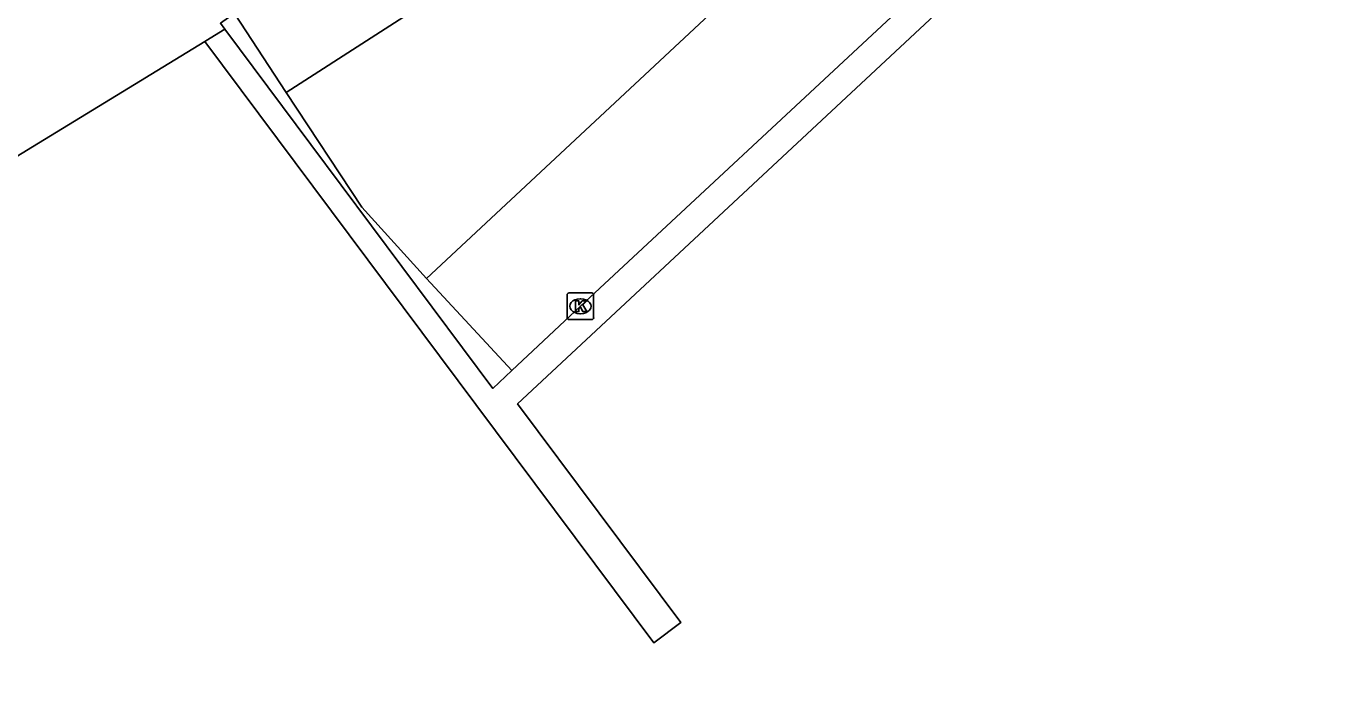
# Model space of a CAD drawing. Extents: x 159822 to 160765, y 380693 to 381634.
# Drawn here: x 160094.7 to 160144.16, y 381517.67 to 381542.41 of the extents above; entities that cross this region are included whole.
import ezdxf

# ---------------------------------------------------------------- set-up
doc = ezdxf.new("R2010")
doc.units = 0
for name, color, linetype in [('IMGEO_Berm_open', 7, 'Continuous'), ('IMGEO_Kolk', 7, 'Continuous'), ('IMGEO_Pand', 7, 'Continuous'), ('IMGEO_Parkeervlak_open', 7, 'Continuous'), ('IMGEO_Rijbaan_lokaal_gesloten', 7, 'Continuous'), ('IMGEO_Voetpad_open', 7, 'Continuous')]:
    doc.layers.add(name, color=color, linetype=linetype)

msp = doc.modelspace()

# ---------------------------------------------------------------- linework, layer by layer
at = {"layer": 'IMGEO_Berm_open'}
msp.add_lwpolyline([(160102.173, 381542.296), (160102.006, 381542.524), (160102.31, 381542.735), (160102.071, 381543.102), (160101.919, 381543.002), (160101.808, 381543.181), (160101.518, 381543.647)], dxfattribs=at)
at = {"layer": 'IMGEO_Kolk'}
for p, q in [((160115.063, 381531.447), (160115.063, 381532.299)), ((160115.138, 381532.373), (160115.99, 381532.373)), ((160115.551, 381532.153), (160115.576, 381532.153)), ((160116.064, 381532.299), (160116.064, 381531.447)), ((160115.574, 381531.593), (160115.549, 381531.593)), ((160115.99, 381531.373), (160115.138, 381531.373))]:
    msp.add_line(p, q, dxfattribs=at)
for points in [[(160115.063, 381531.447), (160115.063, 381532.299)], [(160115.138, 381532.373), (160115.99, 381532.373)], [(160115.384, 381532.073), (160115.507, 381532.073), (160115.507, 381531.922), (160115.637, 381532.073), (160115.801, 381532.073), (160115.655, 381531.922), (160115.808, 381531.673), (160115.656, 381531.673), (160115.571, 381531.837), (160115.507, 381531.77), (160115.507, 381531.673), (160115.384, 381531.673), (160115.384, 381532.073)], [(160116.064, 381532.299), (160116.064, 381531.447)], [(160115.99, 381531.373), (160115.138, 381531.373)]]:
    msp.add_lwpolyline(points, dxfattribs=at)
for centre, start, end in [((160115.14, 381532.297), 91.552, 178.448), ((160115.14, 381532.297), 91.552, 178.448), ((160115.988, 381532.297), 1.552, 88.448), ((160115.988, 381532.297), 1.552, 88.448), ((160115.14, 381531.449), 181.552, 268.448), ((160115.14, 381531.449), 181.552, 268.448), ((160115.988, 381531.449), 271.552, 358.448), ((160115.988, 381531.449), 271.552, 358.448)]:
    msp.add_arc(centre, 0.0765, start, end, dxfattribs=at)
for centre, major_axis, ratio, start_param, end_param in [((160115.55, 381531.873), (-0.387, 0.002), 0.722429, 4.712389, 7.853982), ((160115.575, 381531.873), (-0.39, 0.002), 0.717154, 1.570796, 4.712389)]:
    msp.add_ellipse(centre, major_axis=major_axis, ratio=ratio, start_param=start_param, end_param=end_param, dxfattribs=at)
at = {"layer": 'IMGEO_Pand'}
for points in [[(160101.421, 381541.836), (160111.628, 381528.176), (160118.329, 381519.207), (160119.346, 381519.968), (160113.199, 381528.195), (160144.79, 381557.649), (160145.323, 381557.087), (160145.234, 381557.004), (160146.654, 381555.482), (160161.919, 381539.126), (160167.378, 381533.282), (160167.175, 381527.829), (160164.33, 381525.142), (160164.391, 381525.076), (160158.414, 381519.521), (160136.541, 381499.13), (160136.384, 381499.272), (160135.978, 381498.89), (160136.009, 381498.857), (160125.767, 381489.274), (160125.819, 381489.209), (160124.176, 381487.689), (160119.898, 381483.7)], [(160110.69, 381494.11), (160105.284, 381501.642), (160102.69, 381505.019), (160102.11, 381505.796), (160097.351, 381512.166), (160089.073, 381505.982), (160080.102, 381517.993), (160088.554, 381524.298), (160083.587, 381530.947), (160101.421, 381541.836)]]:
    msp.add_lwpolyline(points, dxfattribs=at)
at = {"layer": 'IMGEO_Parkeervlak_open'}
for points in [[(160101.895, 381543.882), (160104.484, 381539.915)], [(160109.767, 381532.92), (160112.982, 381529.45)]]:
    msp.add_lwpolyline(points, dxfattribs=at)
at = {"layer": 'IMGEO_Rijbaan_lokaal_gesloten'}
for points in [[(160140.457, 381561.568), (160127.144, 381549.13), (160109.767, 381532.92)], [(160104.484, 381539.915), (160118.7, 381549.059)], [(160104.484, 381539.915), (160107.331, 381535.602), (160109.767, 381532.92)]]:
    msp.add_lwpolyline(points, dxfattribs=at)
at = {"layer": 'IMGEO_Voetpad_open'}
for points in [[(160140.457, 381561.568), (160142.814, 381559.069), (160143.718, 381558.101), (160140.403, 381555.002), (160127.632, 381543.095), (160115.564, 381531.873), (160112.982, 381529.45)], [(160101.421, 381541.836), (160101.455, 381541.857), (160102.173, 381542.296)], [(160112.982, 381529.45), (160112.27, 381528.782), (160105.411, 381537.963), (160102.173, 381542.296)]]:
    msp.add_lwpolyline(points, dxfattribs=at)

doc.saveas('drawing.dxf')
